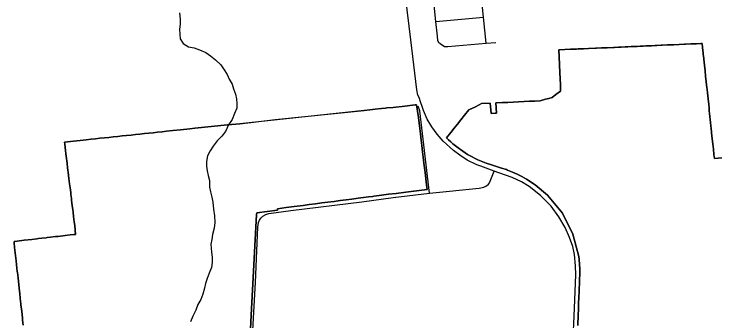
# Model space of a CAD drawing. Extents: x 114843 to 284848, y 317643 to 566895.
# Drawn here: x 156816 to 164672, y 405170 to 408606 of the extents above; entities that cross this region are included whole.
import ezdxf

# ---------------------------------------------------------------- set-up
doc = ezdxf.new("R2010")
doc.units = 0
for name, color, linetype in [('GM_X_City_Street', 7, 'Continuous'), ('GM_X_Corporation', 7, 'Continuous'), ('GM_X_County_Road', 7, 'Continuous'), ('GM_X_Minor_River', 7, 'Continuous')]:
    doc.layers.add(name, color=color, linetype=linetype)

msp = doc.modelspace()

# ---------------------------------------------------------------- linework, layer by layer
at = {"layer": 'GM_X_City_Street'}
msp.add_line((161544.8, 408521.6), (162079.4, 408569.8), dxfattribs=at)
for points in [[(162108.7, 408278.6), (162079.4, 408569.8), (162026.8, 409093.2), (162012.4, 409227.5), (161988.4, 409255.5)], [(161591.2, 408275.2), (161577.2, 408283.2), (161565.1, 408309.2), (161560.9, 408357.3), (161544.8, 408521.6), (161515.7, 408818.6)], [(161591.2, 408275.2), (161641.2, 408241.2), (161677.3, 408243.4), (162108.7, 408278.6), (162215, 408287.2)], [(161471.2, 406600), (161362.8, 407521.4), (161346, 407573.4)], [(161471.2, 406600), (162029.6, 406654.9), (162082.7, 406666.8), (162112.7, 406683.3), (162133.4, 406700.8), (162144.9, 406715.9), (162198.3, 406847)], [(159396.6, 402966.2), (159415.7, 403343.7), (159433.6, 403792), (159476, 404742.6), (159490.6, 405000.8), (159523.8, 405599.3), (159550, 406219.4), (159556.5, 406271.5), (159566.8, 406297), (159581.6, 406321.4), (159605.7, 406344.7), (159640.3, 406362.3), (159672.7, 406371.8), (159920, 406404.8), (160715.3, 406504.3), (161064.3, 406553.1), (161471.2, 406600)]]:
    msp.add_lwpolyline(points, dxfattribs=at)
at = {"layer": 'GM_X_Corporation'}
for points in [[(164749.4, 406996.6), (164665.5, 406987.2), (164660.7, 407032.4), (164654.3, 407092.8), (164651.1, 407123.3), (164647.9, 407153.5), (164642.1, 407208.6), (164635, 407275.6), (164629.1, 407331.8), (164627.4, 407348.5), (164622.2, 407397.8), (164620, 407417.9), (164615.4, 407461.4), (164612.7, 407487.4), (164608.6, 407526.4), (164605.4, 407556.8), (164601.7, 407591.9), (164598.1, 407626.3), (164595.1, 407654.7), (164590.7, 407695.7), (164588.1, 407720.6), (164583.4, 407765.1), (164581.8, 407780.4), (164574.5, 407848), (164567.9, 407909.2), (164561.5, 407968.6), (164554.5, 408033.7), (164547.4, 408099.1), (164546.5, 408108.3), (164541.2, 408157.8), (164540, 408168.7), (164533.2, 408232.9), (164528.6, 408276.9), (164512, 408276.1), (164466.5, 408274.1), (164401.6, 408271.2), (164341.8, 408268.5), (164331.9, 408268), (164271.7, 408265.3), (164206.3, 408262.4), (164141.1, 408259.4), (164080.5, 408256.6), (164070.8, 408256.2), (164020.9, 408254), (164003.8, 408253.2), (163961.3, 408251.3), (163936.3, 408250.2), (163896.7, 408248.4), (163867.9, 408247.1), (163835.6, 408245.7), (163801.2, 408244.1), (163765.9, 408242.6), (163733.2, 408241.1), (163695, 408239.4), (163666.6, 408238.1), (163622, 408236.1), (163600.4, 408235.2), (163589.4, 408234.7), (163545.6, 408232.7), (163533.9, 408232.1), (163464.7, 408228.9), (163452.1, 408228.4), (163399, 408225.9), (163345.6, 408223.4), (163331.5, 408222.8), (163255.6, 408219.3), (163200.6, 408217.4), (163139.1, 408214.6), (163119, 408213.7), (163071.1, 408211.6), (163053.8, 408210.8), (162989.8, 408207.9), (162923.8, 408205), (162925.2, 408125), (162933.2, 407951.1), (162939.5, 407813.5), (162939.7, 407744.1), (162890.4, 407706.1), (162846.9, 407672.5), (162809.5, 407661.9), (162771.1, 407651.1), (162711.9, 407634.4), (162651.9, 407631.5), (162592, 407628.7), (162532, 407625.8), (162472.1, 407623), (162412.1, 407620.1), (162352.1, 407617.2), (162292.1, 407614.4), (162217.1, 407610.8), (162222.6, 407496.3), (162207.6, 407496), (162162.6, 407493.1), (162152, 407607.7), (162057.2, 407603.2), (162028.6, 407589.3), (161986.6, 407568.9), (161915.4, 407534.3), (161865.6, 407472.6), (161823.5, 407420.4), (161785.9, 407373.8), (161748.3, 407327.2), (161710.7, 407280.7), (161663.2, 407221.8), (161686.3, 407198.1), (161710.2, 407175.1), (161734.8, 407153), (161809.2, 407096.9), (161818.5, 407087.7), (161899.7, 407033.8), (161912.9, 407025.7), (162013.5, 406974.4), (162109.6, 406937.5), (162166.7, 406918.7), (162223.9, 406900), (162281.1, 406881.4), (162335.3, 406863.8), (162345.3, 406859.8), (162401.3, 406836.5), (162454.3, 406813.1), (162509, 406786.8), (162560.9, 406756.2), (162656.8, 406695.3), (162796.7, 406579), (162962.3, 406376.6), (163081, 406143.4), (163147.1, 405890.4), (163151.6, 405859.5), (163159, 405751.7), (163157.6, 405727), (163157.4, 405703.9), (163156.9, 405680.8), (163155.7, 405650.9), (163154.3, 405617.8), (163149.4, 405499.7), (163146.6, 405432.6), (163143.9, 405367.9), (163141.2, 405302.9), (163138.4, 405235.6), (163133.5, 405118.8)], [(163133.5, 405118.8), (163138.4, 405235.6), (163141.2, 405302.9), (163143.9, 405367.9), (163146.6, 405432.6), (163149.4, 405499.7), (163154.3, 405617.8), (163155.7, 405650.9), (163156.9, 405680.8), (163157.4, 405703.9), (163157.6, 405727), (163159, 405751.7), (163151.6, 405859.5), (163147.1, 405890.4), (163081, 406143.4), (162962.3, 406376.6), (162796.7, 406579), (162656.8, 406695.3), (162560.9, 406756.2), (162502, 406790.8), (162454.3, 406813.1), (162401.3, 406836.5), (162345.3, 406859.8), (162335.3, 406863.8), (162281.1, 406881.4), (162223.9, 406900), (162166.7, 406918.7), (162109.6, 406937.5), (162013.5, 406974.4), (161912.9, 407025.7), (161899.7, 407033.8), (161818.5, 407087.7), (161809.2, 407096.9), (161734.8, 407153), (161710.2, 407175.1), (161686.3, 407198.1), (161663.2, 407221.8), (161710.7, 407280.7), (161748.3, 407327.2), (161785.9, 407373.8), (161823.5, 407420.4), (161865.6, 407472.6), (161915.4, 407534.3), (161986.6, 407568.9), (162028.6, 407589.3), (162057.2, 407603.2), (162152, 407607.7), (162162.6, 407493.1), (162207.6, 407496), (162222.6, 407496.3), (162217.1, 407610.8), (162292.1, 407614.4), (162352.1, 407617.2), (162412.1, 407620.1), (162472.1, 407623), (162532, 407625.8), (162592, 407628.7), (162651.9, 407631.5), (162711.9, 407634.4), (162771.1, 407651.1), (162809.5, 407661.9), (162846.9, 407672.5), (162890.4, 407706.1), (162939.7, 407744.1), (162939.5, 407813.5), (162933.2, 407951.1), (162925.2, 408125), (162923.8, 408205), (162989.8, 408207.9), (163053.8, 408210.8), (163071.1, 408211.6), (163119, 408213.7), (163139.1, 408214.6), (163200.6, 408217.4), (163255.6, 408219.3), (163331.5, 408222.8), (163345.6, 408223.4), (163399, 408225.9), (163452.1, 408228.4), (163464.7, 408228.9), (163533.9, 408232.1), (163545.6, 408232.7), (163589.4, 408234.7), (163600.4, 408235.2), (163622, 408236.1), (163666.6, 408238.1), (163695, 408239.4), (163733.2, 408241.1), (163765.9, 408242.6), (163801.2, 408244.1), (163835.6, 408245.7), (163867.9, 408247.1), (163896.7, 408248.4), (163936.3, 408250.2), (163961.3, 408251.3), (164003.8, 408253.2), (164020.9, 408254), (164070.8, 408256.2), (164080.5, 408256.6), (164141.1, 408259.4), (164206.3, 408262.4), (164271.7, 408265.3), (164331.9, 408268), (164341.8, 408268.5), (164401.6, 408271.2), (164466.5, 408274.1), (164512, 408276.1), (164528.6, 408276.9), (164533.2, 408232.9), (164540, 408168.7), (164541.2, 408157.8), (164546.5, 408108.3), (164547.4, 408099.1), (164554.5, 408033.7), (164561.5, 407968.6), (164567.9, 407909.2), (164574.5, 407848), (164581.8, 407780.4), (164583.4, 407765.1), (164588.1, 407720.6), (164590.7, 407695.7), (164595.1, 407654.7), (164598.1, 407626.3), (164601.7, 407591.9), (164605.4, 407556.8), (164608.6, 407526.4), (164612.7, 407487.4), (164615.4, 407461.4), (164620, 407417.9), (164622.2, 407397.8), (164627.4, 407348.5), (164629.1, 407331.8), (164635, 407275.6), (164642.1, 407208.6), (164647.9, 407153.5), (164651.1, 407123.3), (164654.3, 407092.8), (164660.7, 407032.4), (164665.5, 406987.2), (164749.4, 406996.6)], [(159443, 404606.3), (159474.6, 405235), (159533.9, 406363.3), (159535.9, 406380.9), (159770.5, 406411.4), (159768.6, 406426.3), (159866.7, 406440), (159955.7, 406450.7), (160056.3, 406463.6), (160125.7, 406472.7), (160195.2, 406481.7), (160264.6, 406490.7), (160334, 406499.7), (160403.4, 406508.7), (160472.8, 406517.7), (160540.1, 406526.5), (160601.5, 406534.5), (160672.1, 406543.5), (160731.6, 406551.2), (160790.8, 406561), (160838.4, 406564.9), (160850.6, 406566.5), (160910.1, 406574.1), (161013.1, 406588.4), (161098.7, 406598.4), (161209.4, 406612.6), (161328.3, 406627.8), (161445.8, 406642.9), (161439.7, 406693.3), (161422.9, 406833.5), (161410.7, 406934.8), (161402.5, 407003.4), (161395.2, 407063.5), (161386.8, 407133.7), (161379.6, 407193.8), (161371.2, 407263.9), (161363.7, 407326), (161349.1, 407447.5), (161327.4, 407589.7), (161312.6, 407588.1), (161166.5, 407572.3), (161094, 407564.4), (161064.3, 407561.4), (160994.7, 407554.1), (160979.6, 407552.6), (160935.1, 407548), (160865.4, 407540.8), (160805.7, 407534.6), (160739.1, 407527.1), (159345.8, 407378.3), (159208.3, 407365.3), (158842.5, 407327), (158786.1, 407321), (158681.6, 407310.1), (158596.4, 407301.2), (158525.5, 407293.6), (158475.8, 407288.4), (158426.1, 407283.1), (158376.3, 407277.8), (158326.6, 407272.5), (158276.9, 407267.3), (158227.2, 407262), (158177.5, 407256.7), (158127.7, 407251.5), (158078, 407246.2), (158028.3, 407240.9), (157978.6, 407235.6), (157928.8, 407230.4), (157879.1, 407225.1), (157829.4, 407219.8), (157779.7, 407214.5), (157729.9, 407209.3), (157680.2, 407204), (157625.5, 407198.2), (157559.3, 407191.2), (157483.3, 407183.1), (157381.5, 407172.3), (157384.5, 407148), (157393.1, 407078.7), (157397.8, 407040.2), (157404.1, 406988.8), (157410.6, 406936.4), (157417, 406884.5), (157420.1, 406858.9), (157423.1, 406834.9), (157431.7, 406764.9), (157439.1, 406705), (157447.5, 406636.4), (157451.6, 406603.4), (157453.6, 406586.8), (157459.5, 406539.4), (157461.4, 406524), (157465.9, 406487.5), (157472, 406437.9), (157474.5, 406417.2), (157478.1, 406388.3), (157484.3, 406337.8), (157491.2, 406281.6), (157496.4, 406239.5), (157504.3, 406139.6), (157485.1, 406137.4), (157444.4, 406132.6), (157388.8, 406126.2), (157339.1, 406120.4), (157312.6, 406117.3), (157282.5, 406113.8), (157225.8, 406107.2), (157189.5, 406103), (157176.2, 406101.5), (157126.5, 406095.7), (157090.2, 406091.5), (157070.9, 406089.2), (157014.6, 406082.7), (156928.6, 406072.7), (156851.8, 406063.8), (156816.4, 406059.6), (156817.8, 406046.3), (156823.6, 405993.6), (156836.9, 405872.5), (156840.1, 405843.4), (156845.1, 405797.9), (156853.2, 405723.4), (156854.5, 405711.8), (156861.8, 405651.8), (156869.6, 405574.3), (156873.2, 405541.1), (156877.8, 405499.7), (156879.8, 405480.9), (156886.1, 405423.2), (156892.9, 405361.6), (156894.1, 405350.6), (156899.4, 405302), (156902.3, 405276), (156906, 405242.3), (156910.5, 405201.5), (156912.8, 405180.5), (156919, 405123.9)], [(156919, 405123.9), (156912.8, 405180.5), (156910.5, 405201.5), (156906, 405242.3), (156902.3, 405276), (156899.4, 405302), (156894.1, 405350.6), (156892.9, 405361.6), (156886.1, 405423.2), (156879.8, 405480.9), (156877.8, 405499.7), (156873.2, 405541.1), (156869.6, 405574.3), (156861.8, 405651.8), (156854.5, 405711.8), (156853.2, 405723.4), (156845.1, 405797.9), (156840.1, 405843.4), (156836.9, 405872.5), (156823.6, 405993.6), (156817.8, 406046.3), (156816.4, 406059.6), (156851.8, 406063.8), (156928.6, 406072.7), (157014.6, 406082.7), (157070.9, 406089.2), (157090.2, 406091.5), (157126.5, 406095.7), (157176.2, 406101.5), (157189.5, 406103), (157225.8, 406107.2), (157282.5, 406113.8), (157312.6, 406117.3), (157339.1, 406120.4), (157388.8, 406126.2), (157444.4, 406132.6), (157485.1, 406137.4), (157504.3, 406139.6), (157496.4, 406239.5), (157491.2, 406281.6), (157484.3, 406337.8), (157478.1, 406388.3), (157474.5, 406417.2), (157472, 406437.9), (157465.9, 406487.5), (157461.4, 406524), (157459.5, 406539.4), (157453.6, 406586.8), (157451.6, 406603.4), (157447.5, 406636.4), (157439.1, 406705), (157431.7, 406764.9), (157423.1, 406834.9), (157420.1, 406858.9), (157417, 406884.5), (157410.6, 406936.4), (157404.1, 406988.8), (157397.8, 407040.2), (157393.1, 407078.7), (157384.5, 407148), (157381.5, 407172.3), (157483.3, 407183.1), (157559.3, 407191.2), (157625.5, 407198.2), (157680.2, 407204), (157729.9, 407209.3), (157779.7, 407214.5), (157829.4, 407219.8), (157879.1, 407225.1), (157928.8, 407230.4), (157978.6, 407235.6), (158028.3, 407240.9), (158078, 407246.2), (158127.7, 407251.5), (158177.5, 407256.7), (158227.2, 407262), (158276.9, 407267.3), (158326.6, 407272.5), (158376.3, 407277.8), (158426.1, 407283.1), (158475.8, 407288.4), (158525.5, 407293.6), (158596.4, 407301.2), (158681.6, 407310.1), (158786.1, 407321), (158842.5, 407327), (159208.3, 407365.3), (159345.8, 407378.3), (159743.8, 407423.9), (160739.1, 407527.1), (160805.7, 407534.6), (160865.4, 407540.8), (160935.1, 407548), (160979.6, 407552.6), (160994.7, 407554.1), (161064.3, 407561.4), (161094, 407564.4), (161166.5, 407572.3), (161312.6, 407588.1), (161327.4, 407589.7), (161349.1, 407447.5), (161363.7, 407326), (161371.2, 407263.9), (161379.6, 407193.8), (161386.8, 407133.7), (161395.2, 407063.5), (161402.5, 407003.4), (161410.7, 406934.8), (161422.9, 406833.5), (161439.7, 406693.3), (161445.8, 406642.9), (161328.3, 406627.8), (161209.4, 406612.6), (161098.7, 406598.4), (161013.1, 406588.4), (160910.1, 406574.1), (160850.6, 406566.5), (160838.4, 406564.9), (160790.8, 406561), (160731.6, 406551.2), (160672.1, 406543.5), (160601.5, 406534.5), (160540.1, 406526.5), (160472.8, 406517.7), (160403.4, 406508.7), (160334, 406499.7), (160264.6, 406490.7), (160195.2, 406481.7), (160125.7, 406472.7), (160056.3, 406463.6), (159955.7, 406450.7), (159866.7, 406440), (159768.6, 406426.3), (159770.5, 406411.4), (159535.9, 406380.9), (159533.9, 406363.3), (159474.6, 405235), (159443, 404606.3)]]:
    msp.add_lwpolyline(points, dxfattribs=at)
at = {"layer": 'GM_X_County_Road'}
for points in [[(161486.7, 407363.3), (161447.7, 407428.2), (161406.9, 407527.7), (161389.9, 407571.4), (161375.1, 407612.9), (161357.9, 407670.4), (161343.6, 407699), (161332.4, 407758.4), (161264.4, 408316.1), (161202.8, 408808.4), (161179.4, 408997.3), (161158.9, 409198.5), (161156.2, 409219)], [(162047.3, 406902.4), (162002, 406919), (161896.3, 406971.6), (161812.1, 407027.4), (161741.5, 407077.2), (161624.8, 407183.2), (161558.7, 407262.8), (161497.9, 407344.7), (161486.7, 407363.3)], [(162248.6, 406829.5), (162198.3, 406847), (162047.3, 406902.4)], [(163096.6, 405313.9), (163112.9, 405685.3), (163109.8, 405786.1), (163096.7, 405914.1), (163078.3, 406003.9), (163043.5, 406102.8), (162992.4, 406216.9), (162922.9, 406335.3), (162835.1, 406453.6), (162716.7, 406574.8), (162589.4, 406676.1), (162502.1, 406725.8), (162399.6, 406776.9), (162248.6, 406829.5)], [(163047, 404362.2), (163078, 404889.3), (163096.6, 405313.9)]]:
    msp.add_lwpolyline(points, dxfattribs=at)
at = {"layer": 'GM_X_Minor_River'}
for points in [[(158670.2, 408617.8), (158677.8, 408547.6), (158677.5, 408497.4), (158671.2, 408433.3), (158674.9, 408379.2), (158678.6, 408329), (158712.3, 408276.7), (158770.1, 408240.2), (158834, 408225.8), (158895.9, 408203.4), (158967.7, 408176.9), (159019.5, 408136.4), (159075.3, 408094), (159135, 408035.5), (159172.6, 407981.1), (159204.3, 407928.8), (159228, 407876.5), (159259.7, 407822.2)], [(159259.7, 407822.2), (159275.4, 407770), (159297.1, 407709.7), (159310.8, 407655.5), (159314.5, 407605.3), (159312.2, 407553.2), (159287.9, 407493.2), (159261.5, 407425.2), (159219.1, 407367.3), (159184.7, 407291.3), (159144.4, 407237.4), (159094.1, 407185.6), (159047.7, 407127.7), (159015.4, 407075.8), (158985.1, 407017.8), (158972.7, 406955.7), (158974.4, 406901.5), (158982.2, 406851.4), (158991.8, 406797.2), (159007.5, 406740.9), (159007.1, 406666.7), (159016.8, 406614.6), (159032.5, 406556.3), (159044.1, 406498.1), (159053.7, 406419.8), (159063.3, 406345.6), (159066.8, 406271.4), (159058.5, 406209.3), (159042.1, 406137.2), (159033.7, 406083.1), (159021.4, 406029), (159028.9, 405940.8), (159036.6, 405882.6), (159038.3, 405824.4), (159028, 405770.3), (159003.6, 405706.3), (158981.2, 405644.3), (158962.9, 405590.3), (158952.6, 405536.2), (158932.2, 405470.1), (158911.9, 405412.1), (158877.5, 405354.2), (158853.2, 405290.2), (158820.8, 405224.2), (158794.4, 405160.2)]]:
    msp.add_lwpolyline(points, dxfattribs=at)

doc.saveas('drawing.dxf')
